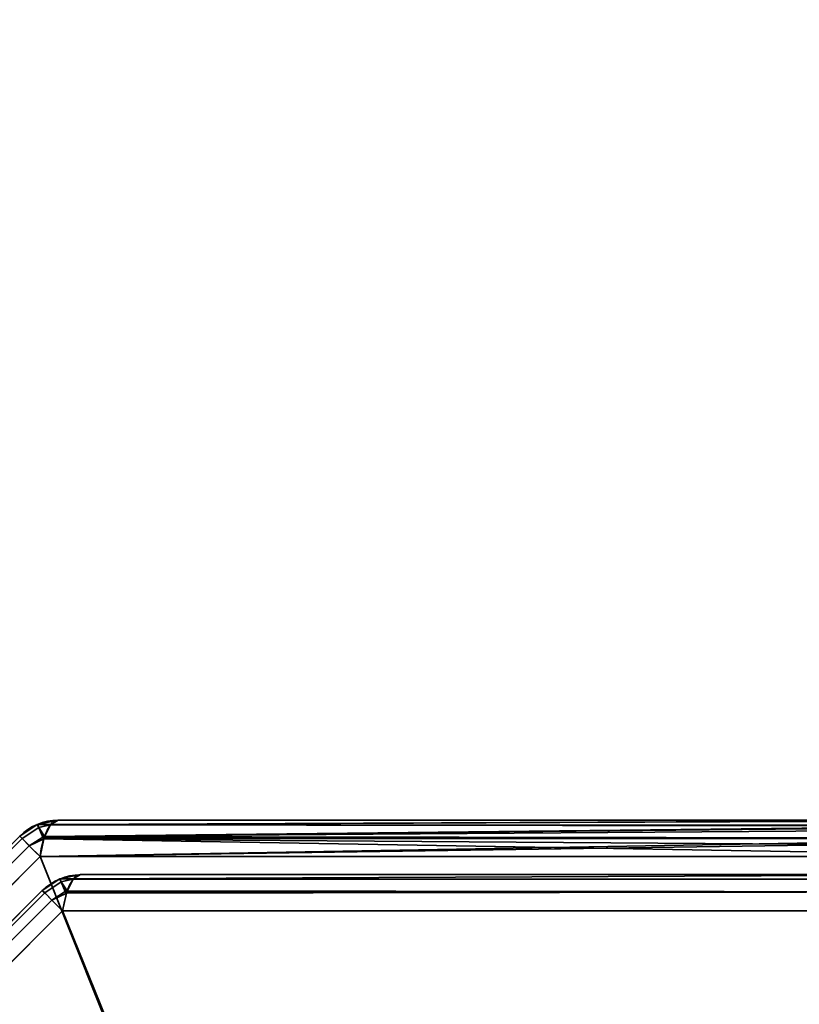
# Model space of a CAD drawing. Header units: millimetres. Extents: x -527 to 5177, y -116 to 161.
# Tile 1027 of 1056: x 4009 to 4019, y -5 to 8. Entities that reach past the tile are written whole.
import ezdxf

# ---------------------------------------------------------------- set-up
doc = ezdxf.new("R2010")
doc.units = ezdxf.units.MM
doc.layers.add('152', color=7, linetype='Continuous', true_color=0xffffff)

# ---------------------------------------------------------------- blocks, each defined once
blk = doc.blocks.new('UG_SURFACE_376')
at = {"layer": '152', "color": 252, "linetype": 'Continuous', "lineweight": 35}
for points in [[(5177, -9.3, 2212.25), (5177, 142.4, 2212.25), (3823, 142.4, 2212.25), (3823, -9.3, 2212.25)], [(3973, -9.3, 2062.25), (3973, 142.4, 2062.25), (5027, 142.4, 2062.25), (5027, -9.3, 2062.25)]]:
    blk.add_3dface(points, dxfattribs=at)
blk = doc.blocks.new('UG_SURFACE_377')
at = {"layer": '152', "color": 252, "linetype": 'Continuous', "lineweight": 35}
for points in [[(4009.007, -2.414, 1158.737), (4009.1, -2.359, 1158.489), (4008.833, -2.412, 1158.489)], [(4008.833, -2.412, 1158.489), (4009.1, -2.359, 1158.489), (4009.1, -2.359, 1011.511), (4008.833, -2.412, 1011.511)], [(4008.833, -2.412, 1011.511), (4009.1, -2.359, 1011.511), (4009.007, -2.414, 1011.263)], [(4009.002, -2.417, 1011.249), (4009.007, -2.414, 1011.263), (4022.1, -2.359, 1006.623)], [(4022.1, -2.359, 1006.623), (4022.198, -2.424, 1006.29), (4009.002, -2.417, 1011.249)], [(4009.007, -2.414, 1158.737), (4022.131, -2.364, 1163.482), (4022.1, -2.359, 1163.377)], [(4022.1, -2.359, 1163.377), (4009.1, -2.359, 1158.489), (4009.007, -2.414, 1158.737)], [(4009.007, -2.414, 1011.263), (4009.1, -2.359, 1011.511), (4022.1, -2.359, 1006.623)], [(4009.007, -2.414, 1158.737), (4022.196, -2.433, 1163.705), (4022.131, -2.364, 1163.482)], [(4022.1, -2.359, 1163.377), (4022.1, -2.359, 1006.623), (4009.1, -2.359, 1011.511), (4009.1, -2.359, 1158.489)], [(4008.832, -2.413, 1158.489), (4008.605, -2.564, 1158.489), (4008.637, -2.596, 1158.736), (4008.851, -2.454, 1158.737)], [(4008.832, -2.413, 1158.489), (4008.832, -2.413, 1011.511), (4008.605, -2.564, 1011.511), (4008.605, -2.564, 1158.489)], [(4008.851, -2.454, 1011.263), (4008.637, -2.596, 1011.264), (4008.605, -2.564, 1011.511), (4008.832, -2.413, 1011.511)], [(4008.901, -2.575, 1158.954), (4008.851, -2.454, 1158.737), (4008.637, -2.596, 1158.737), (4008.729, -2.688, 1158.951)], [(4008.637, -2.596, 1158.736), (4008.637, -2.596, 1158.737), (4008.851, -2.454, 1158.737)], [(4008.851, -2.454, 1011.263), (4008.637, -2.596, 1011.263), (4008.637, -2.596, 1011.264)], [(4008.729, -2.688, 1011.049), (4008.637, -2.596, 1011.263), (4008.851, -2.454, 1011.263), (4008.901, -2.575, 1011.046)], [(4008.851, -2.454, 1158.737), (4008.833, -2.412, 1158.489), (4008.832, -2.413, 1158.489)], [(4008.833, -2.412, 1011.511), (4008.832, -2.413, 1011.511), (4008.832, -2.413, 1158.489), (4008.833, -2.412, 1158.489)], [(4008.832, -2.413, 1011.511), (4008.833, -2.412, 1011.511), (4008.851, -2.454, 1011.263)], [(4008.833, -2.412, 1158.489), (4008.851, -2.454, 1158.737), (4009.007, -2.414, 1158.737)], [(4009.007, -2.414, 1011.263), (4008.851, -2.454, 1011.263), (4008.833, -2.412, 1011.511)], [(4009.002, -2.417, 1158.751), (4009.007, -2.414, 1158.737), (4008.851, -2.454, 1158.737)], [(4008.851, -2.454, 1011.263), (4009.007, -2.414, 1011.263), (4009.002, -2.417, 1011.249)], [(4008.926, -2.57, 1158.952), (4009.002, -2.417, 1158.751), (4008.851, -2.454, 1158.737)], [(4008.851, -2.454, 1011.263), (4009.002, -2.417, 1011.249), (4008.926, -2.57, 1011.048)], [(4008.851, -2.454, 1158.737), (4008.901, -2.575, 1158.954), (4008.926, -2.57, 1158.952)], [(4008.926, -2.57, 1011.048), (4008.901, -2.575, 1011.046), (4008.851, -2.454, 1011.263)], [(4022.196, -2.433, 1163.705), (4009.002, -2.417, 1158.751), (4008.926, -2.57, 1158.952)], [(4008.926, -2.57, 1011.048), (4009.002, -2.417, 1011.249), (4022.198, -2.424, 1006.29)], [(4022.198, -2.424, 1006.29), (4022.21, -2.432, 1006.249), (4008.926, -2.57, 1011.048)], [(4022.21, -2.432, 1006.249), (4022.278, -2.59, 1006.016), (4008.926, -2.57, 1011.048)], [(4008.926, -2.57, 1158.952), (4022.236, -2.475, 1163.84), (4022.196, -2.433, 1163.705)], [(4008.926, -2.57, 1158.952), (4022.276, -2.594, 1163.978), (4022.236, -2.475, 1163.84)], [(4009.007, -2.414, 1158.737), (4009.002, -2.417, 1158.751), (4022.196, -2.433, 1163.705)], [(3998.596, -12.637, 1158.736), (4008.637, -2.596, 1158.736), (4008.605, -2.564, 1158.489), (3998.564, -12.605, 1158.489)], [(4008.637, -2.596, 1011.264), (3998.596, -12.637, 1011.264), (3998.564, -12.605, 1011.511), (4008.605, -2.564, 1011.511)], [(4008.605, -2.564, 1158.489), (4008.605, -2.564, 1011.511), (3998.564, -12.605, 1011.511), (3998.564, -12.605, 1158.489)], [(4008.637, -2.596, 1158.737), (4008.637, -2.596, 1158.736), (3998.596, -12.637, 1158.736), (3998.596, -12.637, 1158.737)], [(3998.596, -12.637, 1158.737), (3998.688, -12.729, 1158.951), (4008.729, -2.688, 1158.951), (4008.637, -2.596, 1158.737)], [(4008.637, -2.596, 1011.263), (4008.729, -2.688, 1011.049), (3998.688, -12.729, 1011.049), (3998.596, -12.637, 1011.263)], [(3998.596, -12.637, 1011.263), (3998.596, -12.637, 1011.264), (4008.637, -2.596, 1011.264), (4008.637, -2.596, 1011.263)], [(4008.916, -2.6, 1158.979), (4008.901, -2.575, 1158.954), (4008.729, -2.689, 1158.954)], [(4008.729, -2.688, 1158.951), (4008.729, -2.689, 1158.954), (4008.901, -2.575, 1158.954)], [(4008.901, -2.575, 1011.046), (4008.729, -2.689, 1011.046), (4008.729, -2.688, 1011.049)], [(4008.729, -2.689, 1011.046), (4008.901, -2.575, 1011.046), (4008.916, -2.6, 1011.021)], [(4008.729, -2.689, 1158.954), (4008.868, -2.827, 1159.107), (4008.916, -2.6, 1158.979)], [(4008.916, -2.6, 1011.021), (4008.868, -2.827, 1010.893), (4008.729, -2.689, 1011.046)], [(4008.868, -2.827, 1010.893), (4008.916, -2.6, 1011.021), (4022.278, -2.59, 1006.016)], [(4022.278, -2.59, 1006.016), (4022.294, -2.627, 1005.962), (4008.868, -2.827, 1010.893)], [(4008.916, -2.6, 1158.979), (4008.868, -2.827, 1159.107), (4022.332, -2.827, 1164.17)], [(4022.294, -2.627, 1005.962), (4022.332, -2.827, 1005.831), (4008.868, -2.827, 1010.893)], [(4008.92, -2.582, 1158.969), (4008.926, -2.57, 1158.952), (4008.901, -2.575, 1158.954)], [(4008.901, -2.575, 1011.046), (4008.926, -2.57, 1011.048), (4008.92, -2.582, 1011.031)], [(4008.901, -2.575, 1158.954), (4008.916, -2.6, 1158.979), (4008.92, -2.582, 1158.969)], [(4008.92, -2.582, 1011.031), (4008.916, -2.6, 1011.021), (4008.901, -2.575, 1011.046)], [(4022.276, -2.594, 1163.978), (4008.92, -2.582, 1158.969), (4008.916, -2.6, 1158.979)], [(4008.916, -2.6, 1011.021), (4008.92, -2.582, 1011.031), (4022.278, -2.59, 1006.016)], [(4008.916, -2.6, 1158.979), (4022.31, -2.693, 1164.093), (4022.276, -2.594, 1163.978)], [(4008.916, -2.6, 1158.979), (4022.332, -2.827, 1164.17), (4022.31, -2.693, 1164.093)], [(4008.926, -2.57, 1158.952), (4008.92, -2.582, 1158.969), (4022.276, -2.594, 1163.978)], [(4022.278, -2.59, 1006.016), (4008.92, -2.582, 1011.031), (4008.926, -2.57, 1011.048)], [(4008.729, -2.689, 1158.954), (4008.729, -2.688, 1158.951), (3998.688, -12.729, 1158.951), (3998.689, -12.73, 1158.954)], [(3998.689, -12.73, 1011.046), (3998.688, -12.729, 1011.049), (4008.729, -2.688, 1011.049), (4008.729, -2.689, 1011.046)], [(3998.689, -12.73, 1158.954), (3998.827, -12.868, 1159.107), (4008.868, -2.827, 1159.107), (4008.729, -2.689, 1158.954)], [(4008.729, -2.689, 1011.046), (4008.868, -2.827, 1010.893), (3998.827, -12.868, 1010.893), (3998.689, -12.73, 1011.046)], [(4022.332, -22.252, 1171.473), (4022.332, -2.827, 1164.17), (4008.868, -2.827, 1159.107), (3998.827, -12.868, 1159.107)], [(4018.252, -26.332, 998.527), (3998.827, -26.332, 1005.831), (3998.827, -12.868, 1010.893), (4008.868, -2.827, 1010.893)], [(4008.868, -2.827, 1010.893), (4022.332, -2.827, 1005.831), (4022.332, -22.252, 998.527), (4018.252, -26.332, 998.527)], [(4009.122, -3.113, 1011.932), (4009.122, -3.113, 1158.068), (4008.895, -3.264, 1158.068), (4008.895, -3.264, 1011.932)], [(4009.122, -3.113, 1011.932), (4008.895, -3.264, 1011.932), (4008.927, -3.296, 1011.685), (4009.141, -3.154, 1011.683)], [(4009.141, -3.154, 1158.317), (4008.927, -3.296, 1158.315), (4008.895, -3.264, 1158.068), (4009.122, -3.113, 1158.068)], [(4009.191, -3.275, 1011.467), (4009.141, -3.154, 1011.683), (4008.927, -3.296, 1011.683), (4009.018, -3.388, 1011.47)], [(4008.927, -3.296, 1011.685), (4008.927, -3.296, 1011.683), (4009.141, -3.154, 1011.683)], [(4009.141, -3.154, 1158.317), (4008.927, -3.296, 1158.317), (4008.927, -3.296, 1158.315)], [(4009.018, -3.388, 1158.53), (4008.927, -3.296, 1158.317), (4009.141, -3.154, 1158.317), (4009.191, -3.275, 1158.533)], [(4009.123, -3.112, 1158.068), (4009.122, -3.113, 1158.068), (4009.122, -3.113, 1011.932), (4009.123, -3.112, 1011.932)], [(4009.141, -3.154, 1011.683), (4009.123, -3.112, 1011.932), (4009.122, -3.113, 1011.932)], [(4009.122, -3.113, 1158.068), (4009.123, -3.112, 1158.068), (4009.141, -3.154, 1158.317)], [(4009.123, -3.112, 1011.932), (4009.39, -3.059, 1011.932), (4009.39, -3.059, 1158.068), (4009.123, -3.112, 1158.068)], [(4009.296, -3.114, 1011.684), (4009.39, -3.059, 1011.932), (4009.123, -3.112, 1011.932)], [(4009.123, -3.112, 1158.068), (4009.39, -3.059, 1158.068), (4009.296, -3.114, 1158.316)], [(4009.123, -3.112, 1011.932), (4009.141, -3.154, 1011.683), (4009.296, -3.114, 1011.684)], [(4009.296, -3.114, 1158.316), (4009.141, -3.154, 1158.317), (4009.123, -3.112, 1158.068)], [(4009.292, -3.117, 1011.67), (4009.296, -3.114, 1011.684), (4009.141, -3.154, 1011.683)], [(4009.141, -3.154, 1158.317), (4009.296, -3.114, 1158.316), (4009.292, -3.117, 1158.33)], [(4009.216, -3.27, 1011.469), (4009.292, -3.117, 1011.67), (4009.141, -3.154, 1011.683)], [(4009.141, -3.154, 1158.317), (4009.292, -3.117, 1158.33), (4009.216, -3.27, 1158.532)], [(4009.141, -3.154, 1011.683), (4009.191, -3.275, 1011.467), (4009.216, -3.27, 1011.469)], [(4009.216, -3.27, 1158.532), (4009.191, -3.275, 1158.533), (4009.141, -3.154, 1158.317)], [(4009.216, -3.27, 1158.532), (4009.292, -3.117, 1158.33), (4022.002, -3.117, 1163.109), (4021.92, -3.282, 1163.327)], [(4021.92, -3.282, 1006.673), (4022.002, -3.117, 1006.891), (4009.292, -3.117, 1011.67), (4009.216, -3.27, 1011.469)], [(4022.1, -3.059, 1162.847), (4022.002, -3.117, 1163.109), (4009.292, -3.117, 1158.33), (4009.296, -3.114, 1158.316)], [(4009.296, -3.114, 1011.684), (4009.292, -3.117, 1011.67), (4022.002, -3.117, 1006.891)], [(4009.296, -3.114, 1158.316), (4009.39, -3.059, 1158.068), (4022.1, -3.059, 1162.847)], [(4022.002, -3.117, 1006.891), (4022.1, -3.059, 1007.153), (4009.39, -3.059, 1011.932), (4009.296, -3.114, 1011.684)], [(4022.1, -3.059, 1162.847), (4009.39, -3.059, 1158.068), (4009.39, -3.059, 1011.932), (4022.1, -3.059, 1007.153)], [(3999.296, -12.927, 1011.685), (4008.927, -3.296, 1011.685), (4008.895, -3.264, 1011.932), (3999.264, -12.895, 1011.932)], [(4008.895, -3.264, 1158.068), (3999.264, -12.895, 1158.068), (3999.264, -12.895, 1011.932), (4008.895, -3.264, 1011.932)], [(4008.927, -3.296, 1158.315), (3999.296, -12.927, 1158.315), (3999.264, -12.895, 1158.068), (4008.895, -3.264, 1158.068)], [(4008.927, -3.296, 1011.683), (4008.927, -3.296, 1011.685), (3999.296, -12.927, 1011.685), (3999.296, -12.927, 1011.683)], [(3999.296, -12.927, 1011.683), (3999.388, -13.019, 1011.47), (4009.018, -3.388, 1011.47), (4008.927, -3.296, 1011.683)], [(3999.296, -12.927, 1158.317), (3999.296, -12.927, 1158.315), (4008.927, -3.296, 1158.315), (4008.927, -3.296, 1158.317)], [(4008.927, -3.296, 1158.317), (4009.018, -3.388, 1158.53), (3999.388, -13.019, 1158.53), (3999.296, -12.927, 1158.317)], [(4009.018, -3.388, 1011.47), (4009.019, -3.389, 1011.467), (4009.191, -3.275, 1011.467)], [(4009.191, -3.275, 1158.533), (4009.019, -3.389, 1158.533), (4009.018, -3.388, 1158.53)], [(4009.206, -3.3, 1011.442), (4009.191, -3.275, 1011.467), (4009.019, -3.389, 1011.467)], [(4009.019, -3.389, 1158.533), (4009.191, -3.275, 1158.533), (4009.206, -3.3, 1158.558)], [(4021.92, -3.282, 1163.327), (4021.868, -3.527, 1163.465), (4009.158, -3.527, 1158.686), (4009.206, -3.3, 1158.558)], [(4009.206, -3.3, 1011.442), (4009.158, -3.527, 1011.314), (4021.868, -3.527, 1006.535), (4021.92, -3.282, 1006.673)], [(4009.21, -3.282, 1011.452), (4009.216, -3.27, 1011.469), (4009.191, -3.275, 1011.467)], [(4009.191, -3.275, 1158.533), (4009.216, -3.27, 1158.532), (4009.21, -3.282, 1158.548)], [(4009.191, -3.275, 1011.467), (4009.206, -3.3, 1011.442), (4009.21, -3.282, 1011.452)], [(4009.21, -3.282, 1158.548), (4009.206, -3.3, 1158.558), (4009.191, -3.275, 1158.533)], [(4009.206, -3.3, 1158.558), (4009.21, -3.282, 1158.548), (4021.92, -3.282, 1163.327)], [(4021.92, -3.282, 1006.673), (4009.21, -3.282, 1011.452), (4009.206, -3.3, 1011.442)], [(4021.92, -3.282, 1163.327), (4009.21, -3.282, 1158.548), (4009.216, -3.27, 1158.532)], [(4009.216, -3.27, 1011.469), (4009.21, -3.282, 1011.452), (4021.92, -3.282, 1006.673)], [(4009.019, -3.389, 1011.467), (4009.018, -3.388, 1011.47), (3999.388, -13.019, 1011.47), (3999.389, -13.02, 1011.467)], [(3999.389, -13.02, 1158.533), (3999.388, -13.019, 1158.53), (4009.018, -3.388, 1158.53), (4009.019, -3.389, 1158.533)], [(3999.389, -13.02, 1011.467), (3999.527, -13.157, 1011.314), (4009.158, -3.527, 1011.314), (4009.019, -3.389, 1011.467)], [(4009.019, -3.389, 1158.533), (4009.158, -3.527, 1158.686), (3999.527, -13.157, 1158.686), (3999.389, -13.02, 1158.533)], [(4009.019, -3.389, 1011.467), (4009.158, -3.527, 1011.314), (4009.206, -3.3, 1011.442)], [(4009.206, -3.3, 1158.558), (4009.158, -3.527, 1158.686), (4009.019, -3.389, 1158.533)], [(4018.485, -26.565, 1170.855), (3999.527, -25.868, 1163.465), (3999.527, -13.157, 1158.686), (4009.158, -3.527, 1158.686)], [(4009.158, -3.527, 1011.314), (3999.527, -13.157, 1011.314), (3999.527, -25.868, 1006.535), (4018.485, -26.565, 999.145)], [(4009.158, -3.527, 1158.686), (4021.868, -3.527, 1163.465), (4022.565, -22.485, 1170.855), (4018.485, -26.565, 1170.855)], [(4018.485, -26.565, 999.145), (4022.565, -22.485, 999.145), (4021.868, -3.527, 1006.535), (4009.158, -3.527, 1011.314)]]:
    blk.add_3dface(points, dxfattribs=at)
blk = doc.blocks.new('UG_SURFACE_380')
at = {"layer": '152', "color": 252, "linetype": 'Continuous', "lineweight": 35}
for points in [[(4009.007, -2.414, 1158.737), (4009.1, -2.359, 1158.489), (4008.833, -2.412, 1158.489)], [(4008.833, -2.412, 1158.489), (4009.1, -2.359, 1158.489), (4009.1, -2.359, 1011.511), (4008.833, -2.412, 1011.511)], [(4008.833, -2.412, 1011.511), (4009.1, -2.359, 1011.511), (4009.007, -2.414, 1011.263)], [(4009.002, -2.417, 1011.249), (4009.007, -2.414, 1011.263), (4022.1, -2.359, 1006.623)], [(4022.1, -2.359, 1006.623), (4022.198, -2.424, 1006.29), (4009.002, -2.417, 1011.249)], [(4009.007, -2.414, 1158.737), (4022.131, -2.364, 1163.482), (4022.1, -2.359, 1163.377)], [(4022.1, -2.359, 1163.377), (4009.1, -2.359, 1158.489), (4009.007, -2.414, 1158.737)], [(4009.007, -2.414, 1011.263), (4009.1, -2.359, 1011.511), (4022.1, -2.359, 1006.623)], [(4009.007, -2.414, 1158.737), (4022.196, -2.433, 1163.705), (4022.131, -2.364, 1163.482)], [(4022.1, -2.359, 1163.377), (4022.1, -2.359, 1006.623), (4009.1, -2.359, 1011.511), (4009.1, -2.359, 1158.489)], [(4008.832, -2.413, 1158.489), (4008.605, -2.564, 1158.489), (4008.637, -2.596, 1158.736), (4008.851, -2.454, 1158.737)], [(4008.832, -2.413, 1158.489), (4008.832, -2.413, 1011.511), (4008.605, -2.564, 1011.511), (4008.605, -2.564, 1158.489)], [(4008.851, -2.454, 1011.263), (4008.637, -2.596, 1011.264), (4008.605, -2.564, 1011.511), (4008.832, -2.413, 1011.511)], [(4008.901, -2.575, 1158.954), (4008.851, -2.454, 1158.737), (4008.637, -2.596, 1158.737), (4008.729, -2.688, 1158.951)], [(4008.637, -2.596, 1158.736), (4008.637, -2.596, 1158.737), (4008.851, -2.454, 1158.737)], [(4008.851, -2.454, 1011.263), (4008.637, -2.596, 1011.263), (4008.637, -2.596, 1011.264)], [(4008.729, -2.688, 1011.049), (4008.637, -2.596, 1011.263), (4008.851, -2.454, 1011.263), (4008.901, -2.575, 1011.046)], [(4008.851, -2.454, 1158.737), (4008.833, -2.412, 1158.489), (4008.832, -2.413, 1158.489)], [(4008.833, -2.412, 1011.511), (4008.832, -2.413, 1011.511), (4008.832, -2.413, 1158.489), (4008.833, -2.412, 1158.489)], [(4008.832, -2.413, 1011.511), (4008.833, -2.412, 1011.511), (4008.851, -2.454, 1011.263)], [(4008.833, -2.412, 1158.489), (4008.851, -2.454, 1158.737), (4009.007, -2.414, 1158.737)], [(4009.007, -2.414, 1011.263), (4008.851, -2.454, 1011.263), (4008.833, -2.412, 1011.511)], [(4009.002, -2.417, 1158.751), (4009.007, -2.414, 1158.737), (4008.851, -2.454, 1158.737)], [(4008.851, -2.454, 1011.263), (4009.007, -2.414, 1011.263), (4009.002, -2.417, 1011.249)], [(4008.926, -2.57, 1158.952), (4009.002, -2.417, 1158.751), (4008.851, -2.454, 1158.737)], [(4008.851, -2.454, 1011.263), (4009.002, -2.417, 1011.249), (4008.926, -2.57, 1011.048)], [(4008.851, -2.454, 1158.737), (4008.901, -2.575, 1158.954), (4008.926, -2.57, 1158.952)], [(4008.926, -2.57, 1011.048), (4008.901, -2.575, 1011.046), (4008.851, -2.454, 1011.263)], [(4022.196, -2.433, 1163.705), (4009.002, -2.417, 1158.751), (4008.926, -2.57, 1158.952)], [(4008.926, -2.57, 1011.048), (4009.002, -2.417, 1011.249), (4022.198, -2.424, 1006.29)], [(4022.198, -2.424, 1006.29), (4022.21, -2.432, 1006.249), (4008.926, -2.57, 1011.048)], [(4022.21, -2.432, 1006.249), (4022.278, -2.59, 1006.016), (4008.926, -2.57, 1011.048)], [(4008.926, -2.57, 1158.952), (4022.236, -2.475, 1163.84), (4022.196, -2.433, 1163.705)], [(4008.926, -2.57, 1158.952), (4022.276, -2.594, 1163.978), (4022.236, -2.475, 1163.84)], [(4009.007, -2.414, 1158.737), (4009.002, -2.417, 1158.751), (4022.196, -2.433, 1163.705)], [(3998.596, -12.637, 1158.736), (4008.637, -2.596, 1158.736), (4008.605, -2.564, 1158.489), (3998.564, -12.605, 1158.489)], [(4008.637, -2.596, 1011.264), (3998.596, -12.637, 1011.264), (3998.564, -12.605, 1011.511), (4008.605, -2.564, 1011.511)], [(4008.605, -2.564, 1158.489), (4008.605, -2.564, 1011.511), (3998.564, -12.605, 1011.511), (3998.564, -12.605, 1158.489)], [(4008.637, -2.596, 1158.737), (4008.637, -2.596, 1158.736), (3998.596, -12.637, 1158.736), (3998.596, -12.637, 1158.737)], [(3998.596, -12.637, 1158.737), (3998.688, -12.729, 1158.951), (4008.729, -2.688, 1158.951), (4008.637, -2.596, 1158.737)], [(4008.637, -2.596, 1011.263), (4008.729, -2.688, 1011.049), (3998.688, -12.729, 1011.049), (3998.596, -12.637, 1011.263)], [(3998.596, -12.637, 1011.263), (3998.596, -12.637, 1011.264), (4008.637, -2.596, 1011.264), (4008.637, -2.596, 1011.263)], [(4008.916, -2.6, 1158.979), (4008.901, -2.575, 1158.954), (4008.729, -2.689, 1158.954)], [(4008.729, -2.688, 1158.951), (4008.729, -2.689, 1158.954), (4008.901, -2.575, 1158.954)], [(4008.901, -2.575, 1011.046), (4008.729, -2.689, 1011.046), (4008.729, -2.688, 1011.049)], [(4008.729, -2.689, 1011.046), (4008.901, -2.575, 1011.046), (4008.916, -2.6, 1011.021)], [(4008.729, -2.689, 1158.954), (4008.868, -2.827, 1159.107), (4008.916, -2.6, 1158.979)], [(4008.916, -2.6, 1011.021), (4008.868, -2.827, 1010.893), (4008.729, -2.689, 1011.046)], [(4008.868, -2.827, 1010.893), (4008.916, -2.6, 1011.021), (4022.278, -2.59, 1006.016)], [(4022.278, -2.59, 1006.016), (4022.294, -2.627, 1005.962), (4008.868, -2.827, 1010.893)], [(4008.916, -2.6, 1158.979), (4008.868, -2.827, 1159.107), (4022.332, -2.827, 1164.17)], [(4022.294, -2.627, 1005.962), (4022.332, -2.827, 1005.831), (4008.868, -2.827, 1010.893)], [(4008.92, -2.582, 1158.969), (4008.926, -2.57, 1158.952), (4008.901, -2.575, 1158.954)], [(4008.901, -2.575, 1011.046), (4008.926, -2.57, 1011.048), (4008.92, -2.582, 1011.031)], [(4008.901, -2.575, 1158.954), (4008.916, -2.6, 1158.979), (4008.92, -2.582, 1158.969)], [(4008.92, -2.582, 1011.031), (4008.916, -2.6, 1011.021), (4008.901, -2.575, 1011.046)], [(4022.276, -2.594, 1163.978), (4008.92, -2.582, 1158.969), (4008.916, -2.6, 1158.979)], [(4008.916, -2.6, 1011.021), (4008.92, -2.582, 1011.031), (4022.278, -2.59, 1006.016)], [(4008.916, -2.6, 1158.979), (4022.31, -2.693, 1164.093), (4022.276, -2.594, 1163.978)], [(4008.916, -2.6, 1158.979), (4022.332, -2.827, 1164.17), (4022.31, -2.693, 1164.093)], [(4008.926, -2.57, 1158.952), (4008.92, -2.582, 1158.969), (4022.276, -2.594, 1163.978)], [(4022.278, -2.59, 1006.016), (4008.92, -2.582, 1011.031), (4008.926, -2.57, 1011.048)], [(4008.729, -2.689, 1158.954), (4008.729, -2.688, 1158.951), (3998.688, -12.729, 1158.951), (3998.689, -12.73, 1158.954)], [(3998.689, -12.73, 1011.046), (3998.688, -12.729, 1011.049), (4008.729, -2.688, 1011.049), (4008.729, -2.689, 1011.046)], [(3998.689, -12.73, 1158.954), (3998.827, -12.868, 1159.107), (4008.868, -2.827, 1159.107), (4008.729, -2.689, 1158.954)], [(4008.729, -2.689, 1011.046), (4008.868, -2.827, 1010.893), (3998.827, -12.868, 1010.893), (3998.689, -12.73, 1011.046)], [(4022.332, -22.252, 1171.473), (4022.332, -2.827, 1164.17), (4008.868, -2.827, 1159.107), (3998.827, -12.868, 1159.107)], [(4018.252, -26.332, 998.527), (3998.827, -26.332, 1005.831), (3998.827, -12.868, 1010.893), (4008.868, -2.827, 1010.893)], [(4008.868, -2.827, 1010.893), (4022.332, -2.827, 1005.831), (4022.332, -22.252, 998.527), (4018.252, -26.332, 998.527)], [(4009.122, -3.113, 1011.932), (4009.122, -3.113, 1158.068), (4008.895, -3.264, 1158.068), (4008.895, -3.264, 1011.932)], [(4009.122, -3.113, 1011.932), (4008.895, -3.264, 1011.932), (4008.927, -3.296, 1011.685), (4009.141, -3.154, 1011.683)], [(4009.141, -3.154, 1158.317), (4008.927, -3.296, 1158.315), (4008.895, -3.264, 1158.068), (4009.122, -3.113, 1158.068)], [(4009.191, -3.275, 1011.467), (4009.141, -3.154, 1011.683), (4008.927, -3.296, 1011.683), (4009.018, -3.388, 1011.47)], [(4008.927, -3.296, 1011.685), (4008.927, -3.296, 1011.683), (4009.141, -3.154, 1011.683)], [(4009.141, -3.154, 1158.317), (4008.927, -3.296, 1158.317), (4008.927, -3.296, 1158.315)], [(4009.018, -3.388, 1158.53), (4008.927, -3.296, 1158.317), (4009.141, -3.154, 1158.317), (4009.191, -3.275, 1158.533)], [(4009.123, -3.112, 1158.068), (4009.122, -3.113, 1158.068), (4009.122, -3.113, 1011.932), (4009.123, -3.112, 1011.932)], [(4009.141, -3.154, 1011.683), (4009.123, -3.112, 1011.932), (4009.122, -3.113, 1011.932)], [(4009.122, -3.113, 1158.068), (4009.123, -3.112, 1158.068), (4009.141, -3.154, 1158.317)], [(4009.123, -3.112, 1011.932), (4009.39, -3.059, 1011.932), (4009.39, -3.059, 1158.068), (4009.123, -3.112, 1158.068)], [(4009.296, -3.114, 1011.684), (4009.39, -3.059, 1011.932), (4009.123, -3.112, 1011.932)], [(4009.123, -3.112, 1158.068), (4009.39, -3.059, 1158.068), (4009.296, -3.114, 1158.316)], [(4009.123, -3.112, 1011.932), (4009.141, -3.154, 1011.683), (4009.296, -3.114, 1011.684)], [(4009.296, -3.114, 1158.316), (4009.141, -3.154, 1158.317), (4009.123, -3.112, 1158.068)], [(4009.292, -3.117, 1011.67), (4009.296, -3.114, 1011.684), (4009.141, -3.154, 1011.683)], [(4009.141, -3.154, 1158.317), (4009.296, -3.114, 1158.316), (4009.292, -3.117, 1158.33)], [(4009.216, -3.27, 1011.469), (4009.292, -3.117, 1011.67), (4009.141, -3.154, 1011.683)], [(4009.141, -3.154, 1158.317), (4009.292, -3.117, 1158.33), (4009.216, -3.27, 1158.532)], [(4009.141, -3.154, 1011.683), (4009.191, -3.275, 1011.467), (4009.216, -3.27, 1011.469)], [(4009.216, -3.27, 1158.532), (4009.191, -3.275, 1158.533), (4009.141, -3.154, 1158.317)], [(4009.216, -3.27, 1158.532), (4009.292, -3.117, 1158.33), (4022.002, -3.117, 1163.109), (4021.92, -3.282, 1163.327)], [(4021.92, -3.282, 1006.673), (4022.002, -3.117, 1006.891), (4009.292, -3.117, 1011.67), (4009.216, -3.27, 1011.469)], [(4022.1, -3.059, 1162.847), (4022.002, -3.117, 1163.109), (4009.292, -3.117, 1158.33), (4009.296, -3.114, 1158.316)], [(4009.296, -3.114, 1011.684), (4009.292, -3.117, 1011.67), (4022.002, -3.117, 1006.891)], [(4009.296, -3.114, 1158.316), (4009.39, -3.059, 1158.068), (4022.1, -3.059, 1162.847)], [(4022.002, -3.117, 1006.891), (4022.1, -3.059, 1007.153), (4009.39, -3.059, 1011.932), (4009.296, -3.114, 1011.684)], [(4022.1, -3.059, 1162.847), (4009.39, -3.059, 1158.068), (4009.39, -3.059, 1011.932), (4022.1, -3.059, 1007.153)], [(3999.296, -12.927, 1011.685), (4008.927, -3.296, 1011.685), (4008.895, -3.264, 1011.932), (3999.264, -12.895, 1011.932)], [(4008.895, -3.264, 1158.068), (3999.264, -12.895, 1158.068), (3999.264, -12.895, 1011.932), (4008.895, -3.264, 1011.932)], [(4008.927, -3.296, 1158.315), (3999.296, -12.927, 1158.315), (3999.264, -12.895, 1158.068), (4008.895, -3.264, 1158.068)], [(4008.927, -3.296, 1011.683), (4008.927, -3.296, 1011.685), (3999.296, -12.927, 1011.685), (3999.296, -12.927, 1011.683)], [(3999.296, -12.927, 1011.683), (3999.388, -13.019, 1011.47), (4009.018, -3.388, 1011.47), (4008.927, -3.296, 1011.683)], [(3999.296, -12.927, 1158.317), (3999.296, -12.927, 1158.315), (4008.927, -3.296, 1158.315), (4008.927, -3.296, 1158.317)], [(4008.927, -3.296, 1158.317), (4009.018, -3.388, 1158.53), (3999.388, -13.019, 1158.53), (3999.296, -12.927, 1158.317)], [(4009.018, -3.388, 1011.47), (4009.019, -3.389, 1011.467), (4009.191, -3.275, 1011.467)], [(4009.191, -3.275, 1158.533), (4009.019, -3.389, 1158.533), (4009.018, -3.388, 1158.53)], [(4009.206, -3.3, 1011.442), (4009.191, -3.275, 1011.467), (4009.019, -3.389, 1011.467)], [(4009.019, -3.389, 1158.533), (4009.191, -3.275, 1158.533), (4009.206, -3.3, 1158.558)], [(4021.92, -3.282, 1163.327), (4021.868, -3.527, 1163.465), (4009.158, -3.527, 1158.686), (4009.206, -3.3, 1158.558)], [(4009.206, -3.3, 1011.442), (4009.158, -3.527, 1011.314), (4021.868, -3.527, 1006.535), (4021.92, -3.282, 1006.673)], [(4009.21, -3.282, 1011.452), (4009.216, -3.27, 1011.469), (4009.191, -3.275, 1011.467)], [(4009.191, -3.275, 1158.533), (4009.216, -3.27, 1158.532), (4009.21, -3.282, 1158.548)], [(4009.191, -3.275, 1011.467), (4009.206, -3.3, 1011.442), (4009.21, -3.282, 1011.452)], [(4009.21, -3.282, 1158.548), (4009.206, -3.3, 1158.558), (4009.191, -3.275, 1158.533)], [(4009.206, -3.3, 1158.558), (4009.21, -3.282, 1158.548), (4021.92, -3.282, 1163.327)], [(4021.92, -3.282, 1006.673), (4009.21, -3.282, 1011.452), (4009.206, -3.3, 1011.442)], [(4021.92, -3.282, 1163.327), (4009.21, -3.282, 1158.548), (4009.216, -3.27, 1158.532)], [(4009.216, -3.27, 1011.469), (4009.21, -3.282, 1011.452), (4021.92, -3.282, 1006.673)], [(4009.019, -3.389, 1011.467), (4009.018, -3.388, 1011.47), (3999.388, -13.019, 1011.47), (3999.389, -13.02, 1011.467)], [(3999.389, -13.02, 1158.533), (3999.388, -13.019, 1158.53), (4009.018, -3.388, 1158.53), (4009.019, -3.389, 1158.533)], [(3999.389, -13.02, 1011.467), (3999.527, -13.157, 1011.314), (4009.158, -3.527, 1011.314), (4009.019, -3.389, 1011.467)], [(4009.019, -3.389, 1158.533), (4009.158, -3.527, 1158.686), (3999.527, -13.157, 1158.686), (3999.389, -13.02, 1158.533)], [(4009.019, -3.389, 1011.467), (4009.158, -3.527, 1011.314), (4009.206, -3.3, 1011.442)], [(4009.206, -3.3, 1158.558), (4009.158, -3.527, 1158.686), (4009.019, -3.389, 1158.533)], [(4018.485, -26.565, 1170.855), (3999.527, -25.868, 1163.465), (3999.527, -13.157, 1158.686), (4009.158, -3.527, 1158.686)], [(4009.158, -3.527, 1011.314), (3999.527, -13.157, 1011.314), (3999.527, -25.868, 1006.535), (4018.485, -26.565, 999.145)], [(4009.158, -3.527, 1158.686), (4021.868, -3.527, 1163.465), (4022.565, -22.485, 1170.855), (4018.485, -26.565, 1170.855)], [(4018.485, -26.565, 999.145), (4022.565, -22.485, 999.145), (4021.868, -3.527, 1006.535), (4009.158, -3.527, 1011.314)]]:
    blk.add_3dface(points, dxfattribs=at)

msp = doc.modelspace()

# ---------------------------------------------------------------- linework, layer by layer
at = {"layer": '152', "color": 251, "linetype": 'Continuous', "lineweight": -3, "true_color": 0x636466}
for p, q in [((4009.1, -2.359, 1011.511), (4009.1, -2.359, 1158.489)), ((4009.1, -2.359, 1011.511), (4022.1, -2.359, 1006.623)), ((4009.1, -2.359, 1158.489), (4022.1, -2.359, 1163.377)), ((4009.1, -2.359, 1011.511), (4022.1, -2.359, 1006.623)), ((4009.1, -2.359, 1158.489), (4022.1, -2.359, 1163.377)), ((4009.1, -2.359, 1011.511), (4009.1, -2.359, 1158.489)), ((3998.564, -12.605, 1011.511), (4008.605, -2.564, 1011.511)), ((4008.605, -2.564, 1158.489), (3998.564, -12.605, 1158.489)), ((3998.564, -12.605, 1011.511), (4008.605, -2.564, 1011.511)), ((4008.605, -2.564, 1158.489), (3998.564, -12.605, 1158.489)), ((4008.605, -2.564, 1011.511), (4008.605, -2.564, 1158.489)), ((4008.605, -2.564, 1011.511), (4008.605, -2.564, 1158.489)), ((4008.868, -2.827, 1159.107), (3998.827, -12.868, 1159.107)), ((3998.827, -12.868, 1010.893), (4008.868, -2.827, 1010.893)), ((4008.868, -2.827, 1159.107), (3998.827, -12.868, 1159.107)), ((3998.827, -12.868, 1010.893), (4008.868, -2.827, 1010.893)), ((4008.868, -2.827, 1159.107), (4022.332, -2.827, 1164.169)), ((4008.868, -2.827, 1010.893), (4022.332, -2.827, 1005.831)), ((4008.868, -2.827, 1010.893), (4022.332, -2.827, 1005.831)), ((4008.868, -2.827, 1159.107), (4022.332, -2.827, 1164.169)), ((4022.1, -3.059, 1162.847), (4009.39, -3.059, 1158.068)), ((4009.39, -3.059, 1011.932), (4022.1, -3.059, 1007.153)), ((4009.39, -3.059, 1158.068), (4009.39, -3.059, 1011.932)), ((4009.39, -3.059, 1011.932), (4022.1, -3.059, 1007.153)), ((4009.39, -3.059, 1158.068), (4009.39, -3.059, 1011.932)), ((4022.1, -3.059, 1162.847), (4009.39, -3.059, 1158.068)), ((4008.895, -3.264, 1158.068), (3999.264, -12.895, 1158.068)), ((3999.264, -12.895, 1011.932), (4008.895, -3.264, 1011.932)), ((4008.895, -3.264, 1158.068), (3999.264, -12.895, 1158.068)), ((3999.264, -12.895, 1011.932), (4008.895, -3.264, 1011.932)), ((4008.895, -3.264, 1011.932), (4008.895, -3.264, 1158.068)), ((4008.895, -3.264, 1011.932), (4008.895, -3.264, 1158.068)), ((3999.527, -13.157, 1158.686), (4009.157, -3.527, 1158.686)), ((4009.157, -3.527, 1011.314), (3999.527, -13.157, 1011.314)), ((3999.527, -13.157, 1158.686), (4009.157, -3.527, 1158.686)), ((4009.157, -3.527, 1011.314), (3999.527, -13.157, 1011.314)), ((4021.868, -3.527, 1006.535), (4009.157, -3.527, 1011.314)), ((4009.157, -3.527, 1158.686), (4021.868, -3.527, 1163.465)), ((4021.868, -3.527, 1006.535), (4009.157, -3.527, 1011.314)), ((4009.157, -3.527, 1158.686), (4021.868, -3.527, 1163.465))]:
    msp.add_line(p, q, dxfattribs=at)
msp.add_arc((4009.1, -3.059, 1011.511), 0.7, 90, 135, dxfattribs=at)
msp.add_arc((4009.1, -3.059, 1011.511), 0.7, 90, 135, dxfattribs=at)
at = {"layer": '152', "color": 251, "linetype": 'Continuous', "lineweight": -3, "true_color": 0x636466, "extrusion": (0, 0, -1)}
for centre in [(-4009.1, -3.059, -1158.489), (-4009.1, -3.059, -1158.489), (-4009.39, -3.759, -1011.932), (-4009.39, -3.759, -1158.068), (-4009.39, -3.759, -1011.932), (-4009.39, -3.759, -1158.068)]:
    msp.add_arc(centre, 0.7, 45, 90, dxfattribs=at)
at = {"layer": '152', "color": 251, "linetype": 'Continuous', "lineweight": -3, "true_color": 0x636466, "extrusion": (-0.936029, 8.66365e-17, -0.351924)}
msp.add_arc((3.059, -326.518, -4160.332), 0.7, 109.3882, 180, dxfattribs=at)
msp.add_arc((3.059, -326.518, -4160.332), 0.7, 109.3882, 180, dxfattribs=at)
at = {"layer": '152', "color": 251, "linetype": 'Continuous', "lineweight": -3, "true_color": 0x636466, "extrusion": (0.936029, 8.69867e-16, -0.351924)}
msp.add_arc((-3.059, 2357.701, 3396.658), 0.7, 289.3882, 0, dxfattribs=at)
msp.add_arc((-3.059, 2357.701, 3396.658), 0.7, 289.3882, 0, dxfattribs=at)
at = {"layer": '152', "color": 251, "linetype": 'Continuous', "lineweight": -3, "true_color": 0x636466, "extrusion": (0.707107, 0.707107, 7.62964e-17)}
msp.add_arc((-2837.025, 1158.489, 2832.699), 0.7, 0, 62, dxfattribs=at)
msp.add_arc((-2837.025, 1158.489, 2832.699), 0.7, 0, 62, dxfattribs=at)
at = {"layer": '152', "color": 251, "linetype": 'Continuous', "lineweight": -3, "true_color": 0x636466, "extrusion": (-0.707107, -0.707107, -4.89451e-15)}
msp.add_arc((2837.025, 1011.511, -2832.699), 0.7, 180, 242, dxfattribs=at)
msp.add_arc((2837.025, 1011.511, -2832.699), 0.7, 180, 242, dxfattribs=at)
at = {"layer": '152', "color": 251, "linetype": 'Continuous', "lineweight": -3, "true_color": 0x636466, "extrusion": (0.936029, 0, 0.351924)}
msp.add_arc((-3.759, -327.014, 4160.456), 0.7, 0, 70.6118, dxfattribs=at)
msp.add_arc((-3.759, -327.014, 4160.456), 0.7, 0, 70.6118, dxfattribs=at)
at = {"layer": '152', "color": 251, "linetype": 'Continuous', "lineweight": -3, "true_color": 0x636466, "extrusion": (-0.936029, -1.06172e-16, 0.351924)}
msp.add_arc((3.759, 2358.196, -3396.781), 0.7, 180, 250.6118, dxfattribs=at)
msp.add_arc((3.759, 2358.196, -3396.781), 0.7, 180, 250.6118, dxfattribs=at)
at = {"layer": '152', "color": 251, "linetype": 'Continuous', "lineweight": -3, "true_color": 0x636466, "extrusion": (-0.707107, -0.707107, -3.05907e-16)}
for centre, start, end in [((2837.725, 1158.068, -2832.409), 118, 180), ((2837.725, 1011.932, -2832.409), 180, 242), ((2837.725, 1011.932, -2832.409), 180, 242), ((2837.725, 1158.068, -2832.409), 118, 180)]:
    msp.add_arc(centre, 0.7, start, end, dxfattribs=at)

# ---------------------------------------------------------------- block references
at = {"layer": '152', "color": 251, "linetype": 'Continuous', "lineweight": -3, "true_color": 0x636466}
for name in ['UG_SURFACE_376', 'UG_SURFACE_377', 'UG_SURFACE_380']:
    msp.add_blockref(name, (0, 0), dxfattribs=at)

doc.saveas('drawing.dxf')
